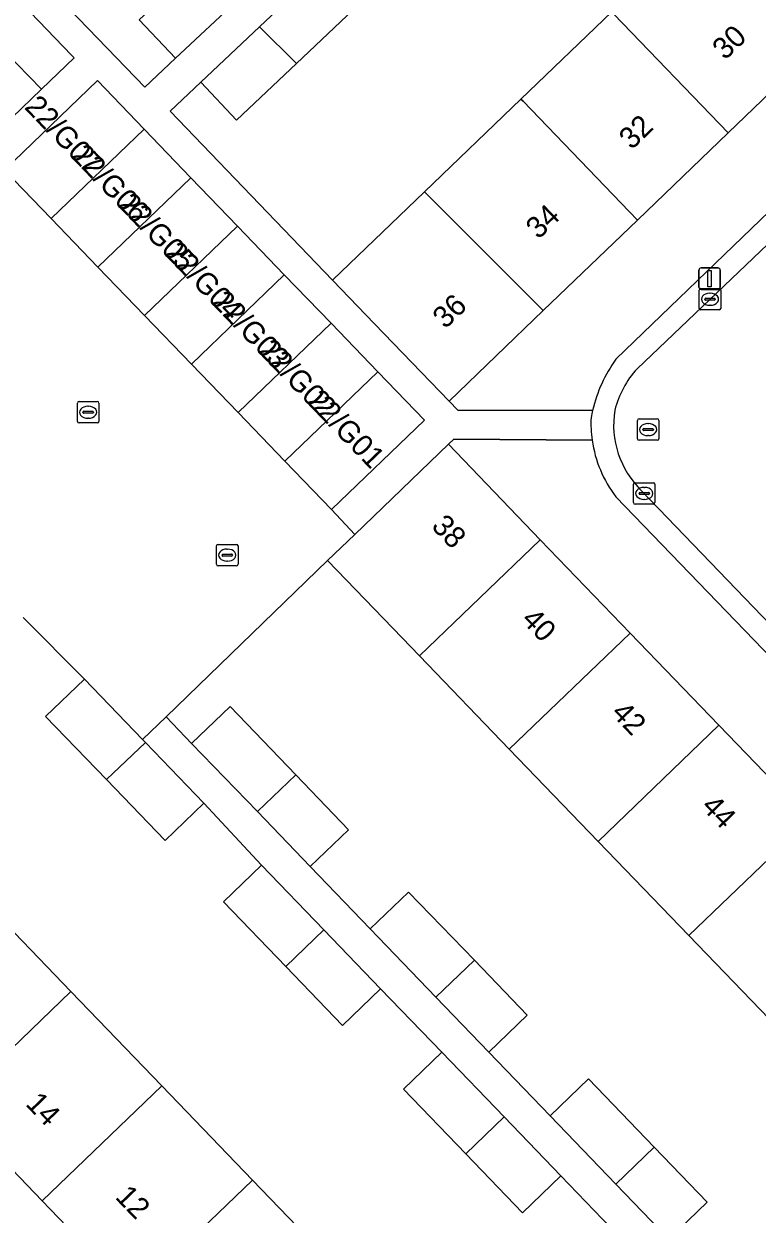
# Model space of a CAD drawing. Extents: x 159039 to 160102, y 381214 to 382524.
# Drawn here: x 159532 to 159566.1, y 382093 to 382148.4 of the extents above; entities that cross this region are included whole.
import ezdxf

# ---------------------------------------------------------------- set-up
doc = ezdxf.new("R2010")
doc.units = 0
for name, color, linetype in [('IMGEO_Erf', 7, 'Continuous'), ('IMGEO_Kolk', 7, 'Continuous'), ('IMGEO_Lichtmast', 7, 'Continuous'), ('IMGEO_Pand', 7, 'Continuous'), ('IMGEO_Pand_nummerreeks', 7, 'Continuous'), ('IMGEO_Rijbaan_lokaal_open', 7, 'Continuous'), ('IMGEO_Rioolput', 7, 'Continuous'), ('IMGEO_Voetpad_open', 7, 'Continuous')]:
    doc.layers.add(name, color=color, linetype=linetype)

msp = doc.modelspace()

# ---------------------------------------------------------------- linework, layer by layer
at = {"layer": 'IMGEO_Erf'}
for points in [[(159551.969, 382162.564), (159553.651, 382160.773), (159555.109, 382162.142), (159547.499, 382170.036), (159543.103, 382165.796), (159538.822, 382161.666), (159540.863, 382159.549), (159536.509, 382155.35), (159534.468, 382157.466), (159530.101, 382153.253), (159537.598, 382145.476), (159539.029, 382146.82), (159537.347, 382148.61), (159540.318, 382151.401), (159543.334, 382154.234), (159545.016, 382152.444), (159547.664, 382155.15), (159545.983, 382156.94), (159548.952, 382159.73)], [(159559.329, 382148.979), (159557.167, 382151.227), (159561.528, 382155.422), (159556.187, 382160.973), (159554.622, 382159.492), (159556.29, 382157.729), (159553.475, 382155.066), (159550.574, 382152.32), (159548.906, 382154.084), (159545.921, 382151.109), (159547.589, 382149.346), (159544.657, 382146.571), (159541.873, 382143.937), (159540.204, 382145.7), (159538.775, 382144.348), (159546.34, 382136.484), (159550.623, 382140.604), (159555.107, 382144.918)], [(159537.051, 382089.211), (159532.823, 382093.605), (159528.601, 382097.993), (159524.465, 382102.291), (159520.29, 382106.63), (159516.185, 382110.896), (159512.041, 382115.204), (159506.53, 382109.971), (159523.273, 382094.042), (159554.187, 382064.114), (159557.828, 382067.617), (159553.604, 382072.007), (159549.462, 382076.312), (159545.293, 382080.644), (159541.208, 382084.89)]]:
    msp.add_lwpolyline(points, close=True, dxfattribs=at)
for points in [[(159519.59, 382136.107), (159518.336, 382137.407), (159521.104, 382140.077), (159522.358, 382138.777), (159524.066, 382137.007), (159527.004, 382139.793), (159525.284, 382141.577), (159528.191, 382144.382), (159531.067, 382147.156), (159532.788, 382145.372), (159534.315, 382146.84), (159534.195, 382146.965), (159527.658, 382153.761), (159523.248, 382149.507), (159518.892, 382145.305), (159514.658, 382141.22), (159510.258, 382136.976), (159506.025, 382132.893), (159505.133, 382132.032), (159501.534, 382128.56), (159502.682, 382127.369), (159500.697, 382125.454), (159505.14, 382120.934)], [(159569.285, 382140.746), (159569.349, 382147.292), (159569.109, 382147.541), (159564.748, 382143.346), (159560.527, 382139.285), (159556.144, 382135.069), (159551.759, 382130.851), (159552.162, 382130.432), (159558.436, 382130.415)], [(159559.523, 382132.806), (159566.666, 382139.693)], [(159558.418, 382129.031), (159551.981, 382129.075), (159551.734, 382128.838), (159556.006, 382124.397), (159560.188, 382120.05), (159564.318, 382115.756), (159568.542, 382111.366), (159572.692, 382107.051), (159576.808, 382102.772), (159581.038, 382098.376), (159585.224, 382094.024), (159587.009, 382095.696)], [(159587.227, 382097.515), (159584.804, 382100.173), (159559.521, 382126.397)], [(159567.067, 382101.641), (159562.917, 382105.956), (159558.694, 382110.346), (159554.563, 382114.64), (159550.382, 382118.987), (159549.576, 382119.824), (159546.11, 382123.428), (159538.592, 382116.146), (159539.781, 382114.91), (159541.567, 382116.628), (159544.625, 382113.449), (159547.087, 382110.889), (159545.302, 382109.171), (159548.093, 382106.269), (159549.879, 382107.987), (159552.937, 382104.808), (159555.399, 382102.248), (159553.614, 382100.53), (159556.467, 382097.564), (159558.253, 382099.282), (159561.31, 382096.104), (159563.773, 382093.543), (159561.988, 382091.825)], [(159559.676, 382091.945), (159556.963, 382094.765), (159555.184, 382093.054), (159552.544, 382095.798), (159549.644, 382098.813), (159551.423, 382100.524), (159548.577, 382103.479), (159546.798, 382101.768), (159544.158, 382104.512), (159541.258, 382107.527), (159543.037, 382109.238), (159540.352, 382112.128), (159538.547, 382110.392), (159535.824, 382113.222), (159532.989, 382116.169), (159534.794, 382117.905), (159531.94, 382120.771)], [(159530.03, 382107.646), (159534.165, 382103.347), (159538.387, 382098.959), (159542.615, 382094.565), (159546.773, 382090.245)]]:
    msp.add_lwpolyline(points, dxfattribs=at)
for centre, radius, start, end in [((159565.097, 382128.829), 6.847, 144.4954, 166.6094), ((159564.039, 382129.837), 5.679, 188.1599, 217.2836)]:
    msp.add_arc(centre, radius, start, end, dxfattribs=at)
at = {"layer": 'IMGEO_Kolk'}
for p, q in [((159563.402, 382135.169), (159563.402, 382136.021)), ((159563.477, 382136.095), (159564.329, 382136.095)), ((159564.403, 382136.021), (159564.403, 382135.169)), ((159563.661, 382135.589), (159563.661, 382135.601)), ((159564.099, 382135.552), (159563.701, 382135.552)), ((159563.704, 382135.638), (159564.102, 382135.638)), ((159563.89, 382135.875), (159563.915, 382135.875)), ((159564.145, 382135.601), (159564.145, 382135.589)), ((159564.329, 382135.095), (159563.477, 382135.095)), ((159563.913, 382135.315), (159563.888, 382135.315)), ((159534.466, 382129.906), (159534.466, 382130.758)), ((159534.541, 382130.832), (159535.393, 382130.832)), ((159534.768, 382130.375), (159535.166, 382130.375)), ((159534.954, 382130.612), (159534.979, 382130.612)), ((159535.467, 382130.758), (159535.467, 382129.906)), ((159535.393, 382129.832), (159534.541, 382129.832)), ((159534.725, 382130.326), (159534.725, 382130.338)), ((159535.163, 382130.289), (159534.765, 382130.289)), ((159534.977, 382130.052), (159534.952, 382130.052)), ((159535.209, 382130.338), (159535.209, 382130.326)), ((159560.415, 382127.051), (159561.267, 382127.051)), ((159560.34, 382126.125), (159560.34, 382126.977)), ((159560.599, 382126.545), (159560.599, 382126.557)), ((159561.037, 382126.508), (159560.639, 382126.508)), ((159560.642, 382126.594), (159561.04, 382126.594)), ((159560.828, 382126.831), (159560.853, 382126.831)), ((159561.083, 382126.557), (159561.083, 382126.545)), ((159561.341, 382126.977), (159561.341, 382126.125)), ((159561.267, 382126.051), (159560.415, 382126.051)), ((159560.851, 382126.271), (159560.826, 382126.271)), ((159540.938, 382123.252), (159540.938, 382124.104)), ((159541.013, 382124.178), (159541.865, 382124.178)), ((159541.24, 382123.721), (159541.638, 382123.721)), ((159541.426, 382123.958), (159541.451, 382123.958)), ((159541.939, 382124.104), (159541.939, 382123.252)), ((159541.865, 382123.178), (159541.013, 382123.178)), ((159541.197, 382123.672), (159541.197, 382123.684)), ((159541.635, 382123.635), (159541.237, 382123.635)), ((159541.449, 382123.398), (159541.424, 382123.398)), ((159541.681, 382123.684), (159541.681, 382123.672))]:
    msp.add_line(p, q, dxfattribs=at)
for points in [[(159563.402, 382135.169), (159563.402, 382136.021)], [(159563.477, 382136.095), (159564.329, 382136.095)], [(159564.403, 382136.021), (159564.403, 382135.169)], [(159564.329, 382135.095), (159563.477, 382135.095)], [(159534.466, 382129.906), (159534.466, 382130.758)], [(159534.541, 382130.832), (159535.393, 382130.832)], [(159535.467, 382130.758), (159535.467, 382129.906)], [(159535.393, 382129.832), (159534.541, 382129.832)], [(159560.415, 382127.051), (159561.267, 382127.051)], [(159560.34, 382126.125), (159560.34, 382126.977)], [(159561.341, 382126.977), (159561.341, 382126.125)], [(159561.267, 382126.051), (159560.415, 382126.051)], [(159540.938, 382123.252), (159540.938, 382124.104)], [(159541.013, 382124.178), (159541.865, 382124.178)], [(159541.939, 382124.104), (159541.939, 382123.252)], [(159541.865, 382123.178), (159541.013, 382123.178)]]:
    msp.add_lwpolyline(points, dxfattribs=at)
for centre, radius, start, end in [((159563.479, 382136.019), 0.0765, 91.552, 178.448), ((159563.479, 382136.019), 0.0765, 91.552, 178.448), ((159564.327, 382136.019), 0.0765, 1.552, 88.448), ((159564.327, 382136.019), 0.0765, 1.552, 88.448), ((159563.701, 382135.598), 0.0403, 85.8775, 175.7526), ((159563.698, 382135.588), 0.0366, 178.938, 274.7102), ((159564.102, 382135.595), 0.043, 264.8664, 352.4533), ((159564.106, 382135.6), 0.0386, 1.7309, 96.639), ((159563.479, 382135.171), 0.0765, 181.552, 268.448), ((159563.479, 382135.171), 0.0765, 181.552, 268.448), ((159564.327, 382135.171), 0.0765, 271.552, 358.448), ((159564.327, 382135.171), 0.0765, 271.552, 358.448), ((159534.543, 382130.756), 0.0765, 91.552, 178.448), ((159534.543, 382130.756), 0.0765, 91.552, 178.448), ((159534.765, 382130.335), 0.0403, 85.8775, 175.7526), ((159535.17, 382130.337), 0.0386, 1.7309, 96.639), ((159535.391, 382130.756), 0.0765, 1.552, 88.448), ((159535.391, 382130.756), 0.0765, 1.552, 88.448), ((159534.543, 382129.908), 0.0765, 181.552, 268.448), ((159534.543, 382129.908), 0.0765, 181.552, 268.448), ((159534.762, 382130.325), 0.0366, 178.938, 274.7102), ((159535.166, 382130.332), 0.043, 264.8664, 352.4533), ((159535.391, 382129.908), 0.0765, 271.552, 358.448), ((159535.391, 382129.908), 0.0765, 271.552, 358.448), ((159560.417, 382126.975), 0.0765, 91.552, 178.448), ((159560.417, 382126.975), 0.0765, 91.552, 178.448), ((159561.265, 382126.975), 0.0765, 1.552, 88.448), ((159561.265, 382126.975), 0.0765, 1.552, 88.448), ((159560.639, 382126.554), 0.0403, 85.8775, 175.7526), ((159560.636, 382126.544), 0.0366, 178.938, 274.7102), ((159561.04, 382126.551), 0.043, 264.8664, 352.4533), ((159561.044, 382126.556), 0.0386, 1.7309, 96.639), ((159560.417, 382126.127), 0.0765, 181.552, 268.448), ((159560.417, 382126.127), 0.0765, 181.552, 268.448), ((159561.265, 382126.127), 0.0765, 271.552, 358.448), ((159561.265, 382126.127), 0.0765, 271.552, 358.448), ((159541.015, 382124.102), 0.0765, 91.552, 178.448), ((159541.015, 382124.102), 0.0765, 91.552, 178.448), ((159541.237, 382123.681), 0.0403, 85.8775, 175.7526), ((159541.642, 382123.683), 0.0386, 1.7309, 96.639), ((159541.863, 382124.102), 0.0765, 1.552, 88.448), ((159541.863, 382124.102), 0.0765, 1.552, 88.448), ((159541.015, 382123.254), 0.0765, 181.552, 268.448), ((159541.015, 382123.254), 0.0765, 181.552, 268.448), ((159541.234, 382123.671), 0.0366, 178.938, 274.7102), ((159541.638, 382123.678), 0.043, 264.8664, 352.4533), ((159541.863, 382123.254), 0.0765, 271.552, 358.448), ((159541.863, 382123.254), 0.0765, 271.552, 358.448)]:
    msp.add_arc(centre, radius, start, end, dxfattribs=at)
for centre, major_axis, ratio, start_param, end_param in [((159563.889, 382135.595), (-0.387, 0.002), 0.722429, 4.712389, 7.853982), ((159563.914, 382135.595), (-0.39, 0.002), 0.717154, 1.570796, 4.712389), ((159534.953, 382130.332), (-0.387, 0.002), 0.722429, 4.712389, 7.853982), ((159534.978, 382130.332), (-0.39, 0.002), 0.717154, 1.570796, 4.712389), ((159560.827, 382126.551), (-0.387, 0.002), 0.722429, 4.712389, 7.853982), ((159560.852, 382126.551), (-0.39, 0.002), 0.717154, 1.570796, 4.712389), ((159541.425, 382123.678), (-0.387, 0.002), 0.722429, 4.712389, 7.853982), ((159541.45, 382123.678), (-0.39, 0.002), 0.717154, 1.570796, 4.712389)]:
    msp.add_ellipse(centre, major_axis=major_axis, ratio=ratio, start_param=start_param, end_param=end_param, dxfattribs=at)
at = {"layer": 'IMGEO_Lichtmast'}
for p, q in [((159563.486, 382137.053), (159564.276, 382137.053)), ((159564.276, 382137.053), (159563.486, 382137.053)), ((159563.386, 382136.153), (159563.386, 382136.953)), ((159563.386, 382136.953), (159563.386, 382136.153)), ((159564.376, 382136.953), (159564.376, 382136.153)), ((159564.376, 382136.153), (159564.376, 382136.953)), ((159564.276, 382136.053), (159563.486, 382136.053)), ((159563.486, 382136.053), (159564.276, 382136.053))]:
    msp.add_line(p, q, dxfattribs=at)
msp.add_lwpolyline([(159563.806, 382136.928), (159563.956, 382136.928), (159563.956, 382136.178), (159563.806, 382136.178), (159563.806, 382136.928)], dxfattribs=at)
for centre, start, end in [((159563.486, 382136.953), 90, 180), ((159563.486, 382136.953), 90, 180), ((159564.276, 382136.953), 0, 90), ((159564.276, 382136.953), 360, 90), ((159563.486, 382136.153), 180, 270), ((159563.486, 382136.153), 180, 270), ((159564.276, 382136.153), 270, 0), ((159564.276, 382136.153), 270, 0)]:
    msp.add_arc(centre, 0.1, start, end, dxfattribs=at)
at = {"layer": 'IMGEO_Pand'}
for points in [[(159565.642, 382151.144), (159563.69, 382153.174), (159561.528, 382155.422), (159557.167, 382151.227), (159559.329, 382148.979), (159559.426, 382148.879), (159564.748, 382143.346), (159569.109, 382147.541)], [(159540.318, 382151.401), (159537.347, 382148.61), (159539.029, 382146.82), (159542.023, 382149.632)], [(159544.657, 382146.571), (159547.589, 382149.346), (159545.921, 382151.109), (159542.941, 382148.289)], [(159559.329, 382148.979), (159555.107, 382144.918), (159555.205, 382144.819), (159560.527, 382139.285), (159564.748, 382143.346), (159559.426, 382148.879)], [(159544.657, 382146.571), (159542.941, 382148.289), (159540.204, 382145.7), (159541.873, 382143.937)], [(159529.912, 382142.598), (159530.024, 382142.706), (159532.788, 382145.372), (159531.067, 382147.156), (159528.191, 382144.382)], [(159537.573, 382143.516), (159535.399, 382145.776), (159531.072, 382141.614), (159533.246, 382139.354)], [(159550.623, 382140.604), (159550.717, 382140.503), (159556.144, 382135.069), (159560.527, 382139.285), (159555.205, 382144.819), (159555.107, 382144.918)], [(159537.573, 382143.516), (159533.246, 382139.354), (159535.42, 382137.094), (159539.747, 382141.257)], [(159535.42, 382137.094), (159537.594, 382134.835), (159541.921, 382138.997), (159539.747, 382141.257)], [(159550.623, 382140.604), (159546.34, 382136.484), (159548.292, 382134.454), (159551.759, 382130.851), (159556.144, 382135.069), (159550.717, 382140.503)], [(159539.768, 382132.575), (159544.094, 382136.737), (159541.921, 382138.997), (159537.594, 382134.835)], [(159546.268, 382134.477), (159544.094, 382136.737), (159539.768, 382132.575), (159541.942, 382130.315)], [(159546.268, 382134.477), (159541.942, 382130.315), (159544.115, 382128.055), (159548.442, 382132.218)], [(159544.115, 382128.055), (159546.289, 382125.796), (159550.616, 382129.958), (159548.442, 382132.218)], [(159550.382, 382118.987), (159556.006, 382124.397), (159551.734, 382128.838), (159547.373, 382124.643), (159546.11, 382123.428), (159549.576, 382119.824)], [(159550.382, 382118.987), (159554.563, 382114.64), (159560.188, 382120.05), (159556.006, 382124.397)], [(159564.318, 382115.756), (159560.188, 382120.05), (159554.563, 382114.64), (159558.694, 382110.346)], [(159535.824, 382113.222), (159537.629, 382114.959), (159537.502, 382115.091), (159534.794, 382117.905), (159532.989, 382116.169)], [(159544.625, 382113.449), (159541.567, 382116.628), (159539.781, 382114.91), (159542.839, 382111.731)], [(159562.917, 382105.956), (159568.542, 382111.366), (159564.318, 382115.756), (159558.694, 382110.346)], [(159535.824, 382113.222), (159538.547, 382110.392), (159540.352, 382112.128), (159537.629, 382114.959)], [(159544.625, 382113.449), (159542.839, 382111.731), (159545.302, 382109.171), (159547.087, 382110.889)], [(159562.917, 382105.956), (159567.067, 382101.641), (159572.692, 382107.051), (159568.542, 382111.366)], [(159544.158, 382104.512), (159545.937, 382106.224), (159543.037, 382109.238), (159541.258, 382107.527)], [(159528.601, 382097.993), (159534.165, 382103.347), (159530.03, 382107.646), (159524.465, 382102.291)], [(159551.151, 382103.09), (159552.937, 382104.808), (159549.879, 382107.987), (159548.093, 382106.269)], [(159544.158, 382104.512), (159546.798, 382101.768), (159548.577, 382103.479), (159545.937, 382106.224)], [(159551.151, 382103.09), (159553.614, 382100.53), (159555.399, 382102.248), (159552.937, 382104.808)], [(159532.823, 382093.605), (159538.387, 382098.959), (159534.165, 382103.347), (159528.601, 382097.993)], [(159554.323, 382097.51), (159551.423, 382100.524), (159549.644, 382098.813), (159552.544, 382095.798)], [(159532.823, 382093.605), (159537.051, 382089.211), (159542.615, 382094.565), (159538.387, 382098.959)], [(159559.524, 382094.386), (159561.31, 382096.104), (159558.253, 382099.282), (159556.467, 382097.564)], [(159554.323, 382097.51), (159552.544, 382095.798), (159555.184, 382093.054), (159556.963, 382094.765)], [(159559.524, 382094.386), (159561.988, 382091.825), (159563.773, 382093.543), (159561.31, 382096.104)], [(159546.773, 382090.245), (159542.615, 382094.565), (159537.051, 382089.211), (159541.208, 382084.89)]]:
    msp.add_lwpolyline(points, close=True, dxfattribs=at)
at = {"layer": 'IMGEO_Rijbaan_lokaal_open'}
for points in [[(159531.94, 382120.771), (159534.794, 382117.905), (159537.502, 382115.091), (159538.592, 382116.146), (159546.11, 382123.428), (159547.373, 382124.643), (159546.289, 382125.796), (159544.115, 382128.055), (159541.942, 382130.315), (159539.768, 382132.575), (159537.594, 382134.835), (159535.42, 382137.094), (159533.246, 382139.354), (159531.072, 382141.614)], [(159567.257, 382138.795), (159560.513, 382132.358)], [(159560.721, 382126.678), (159574.738, 382112.092), (159586.605, 382099.764)]]:
    msp.add_lwpolyline(points, dxfattribs=at)
for centre, radius, start, end in [((159563.693, 382129.404), 4.34, 137.1106, 166.3693), ((159563.652, 382129.734), 4.234, 170.5733, 226.1957)]:
    msp.add_arc(centre, radius, start, end, dxfattribs=at)
at = {"layer": 'IMGEO_Rioolput'}
for p, q in [((159560.523, 382129.099), (159560.523, 382129.951)), ((159560.598, 382130.025), (159561.45, 382130.025)), ((159561.011, 382129.805), (159561.036, 382129.805)), ((159561.524, 382129.951), (159561.524, 382129.099)), ((159560.782, 382129.519), (159560.782, 382129.531)), ((159561.22, 382129.482), (159560.822, 382129.482)), ((159560.825, 382129.568), (159561.223, 382129.568)), ((159561.034, 382129.245), (159561.009, 382129.245)), ((159561.266, 382129.531), (159561.266, 382129.519)), ((159561.45, 382129.025), (159560.598, 382129.025))]:
    msp.add_line(p, q, dxfattribs=at)
for points in [[(159560.523, 382129.099), (159560.523, 382129.951)], [(159560.598, 382130.025), (159561.45, 382130.025)], [(159561.524, 382129.951), (159561.524, 382129.099)], [(159561.45, 382129.025), (159560.598, 382129.025)]]:
    msp.add_lwpolyline(points, dxfattribs=at)
for centre, radius, start, end in [((159560.6, 382129.949), 0.0765, 91.552, 178.448), ((159560.6, 382129.949), 0.0765, 91.552, 178.448), ((159561.448, 382129.949), 0.0765, 1.552, 88.448), ((159561.448, 382129.949), 0.0765, 1.552, 88.448), ((159560.822, 382129.528), 0.0403, 85.8775, 175.7526), ((159560.819, 382129.518), 0.0366, 178.938, 274.7102), ((159561.223, 382129.525), 0.043, 264.8664, 352.4533), ((159561.227, 382129.53), 0.0386, 1.7309, 96.639), ((159560.6, 382129.101), 0.0765, 181.552, 268.448), ((159560.6, 382129.101), 0.0765, 181.552, 268.448), ((159561.448, 382129.101), 0.0765, 271.552, 358.448), ((159561.448, 382129.101), 0.0765, 271.552, 358.448)]:
    msp.add_arc(centre, radius, start, end, dxfattribs=at)
for centre, major_axis, ratio, start_param, end_param in [((159561.01, 382129.525), (-0.387, 0.002), 0.722429, 4.712389, 7.853982), ((159561.035, 382129.525), (-0.39, 0.002), 0.717154, 1.570796, 4.712389)]:
    msp.add_ellipse(centre, major_axis=major_axis, ratio=ratio, start_param=start_param, end_param=end_param, dxfattribs=at)
at = {"layer": 'IMGEO_Voetpad_open'}
for points in [[(159558.436, 382130.415), (159552.162, 382130.432), (159551.759, 382130.851), (159548.292, 382134.454), (159546.34, 382136.484), (159538.775, 382144.348), (159540.204, 382145.7), (159542.941, 382148.289), (159545.921, 382151.109), (159548.906, 382154.084), (159551.793, 382156.815), (159554.622, 382159.492), (159556.187, 382160.973), (159561.528, 382155.422), (159563.69, 382153.174), (159565.642, 382151.144), (159569.109, 382147.541), (159569.349, 382147.292), (159569.285, 382140.746)], [(159527.658, 382153.761), (159534.195, 382146.965), (159534.315, 382146.84), (159532.788, 382145.372), (159530.024, 382142.706)], [(159542.023, 382149.632), (159539.029, 382146.82), (159537.598, 382145.476), (159530.101, 382153.253)], [(159531.072, 382141.614), (159535.399, 382145.776), (159537.573, 382143.516), (159539.747, 382141.257), (159541.921, 382138.997), (159544.094, 382136.737), (159546.268, 382134.477), (159548.442, 382132.218), (159550.616, 382129.958), (159546.289, 382125.796), (159547.373, 382124.643), (159551.734, 382128.838), (159551.981, 382129.075), (159558.418, 382129.031)], [(159560.513, 382132.358), (159567.257, 382138.795), (159566.666, 382139.693), (159559.523, 382132.806)], [(159586.605, 382099.764), (159574.738, 382112.092), (159560.721, 382126.678)], [(159559.521, 382126.397), (159584.804, 382100.173), (159587.227, 382097.515)], [(159561.988, 382091.825), (159559.524, 382094.386), (159556.467, 382097.564), (159553.614, 382100.53), (159551.151, 382103.09), (159548.093, 382106.269), (159545.302, 382109.171), (159542.839, 382111.731), (159539.781, 382114.91), (159538.592, 382116.146), (159537.502, 382115.091), (159537.629, 382114.959), (159540.352, 382112.128), (159543.037, 382109.238), (159545.937, 382106.224), (159548.577, 382103.479), (159551.423, 382100.524), (159554.323, 382097.51), (159556.963, 382094.765), (159559.676, 382091.945)]]:
    msp.add_lwpolyline(points, dxfattribs=at)
for centre, radius, start, end in [((159565.097, 382128.829), 6.847, 144.4954, 166.6094), ((159563.693, 382129.404), 4.34, 137.1106, 166.3693), ((159565.114, 382128.822), 6.865, 166.5848, 169.3922), ((159565.114, 382128.822), 6.865, 166.5848, 169.3922), ((159563.652, 382129.734), 4.234, 170.5733, 226.1957), ((159563.942, 382129.832), 5.581, 177.3921, 188.2514), ((159563.942, 382129.832), 5.581, 177.3921, 188.2514), ((159564.039, 382129.837), 5.679, 188.1599, 217.2836)]:
    msp.add_arc(centre, radius, start, end, dxfattribs=at)

# ---------------------------------------------------------------- texts
at = {"layer": 'IMGEO_Pand_nummerreeks'}
for s, rotation, p in [('30', 43.8886, (159564.6, 382146.7)), ('22/G07', 313.7925, (159531.96, 382144.509)), ('32', 43.8892, (159560.257, 382142.523)), ('22/G06', 313.7925, (159534.137, 382142.238)), ('22/G05', 313.7925, (159536.314, 382139.967)), ('34', 43.8892, (159555.923, 382138.353)), ('22/G04', 313.7925, (159538.491, 382137.697)), ('22/G03', 313.7925, (159540.668, 382135.426)), ('36', 43.8892, (159551.585, 382134.18)), ('22/G02', 313.7925, (159542.841, 382133.16)), ('22/G01', 313.7925, (159545.098, 382130.805)), ('38', 313.8895, (159550.892, 382124.982)), ('40', 313.8895, (159555.078, 382120.63)), ('42', 313.8895, (159559.261, 382116.283)), ('44', 313.8895, (159563.449, 382111.928)), ('14', 313.8959, (159532.01, 382098.084)), ('12', 313.8959, (159536.181, 382093.749))]:
    msp.add_text(s, height=1, rotation=rotation, dxfattribs=at).set_placement(p)

doc.saveas('drawing.dxf')
